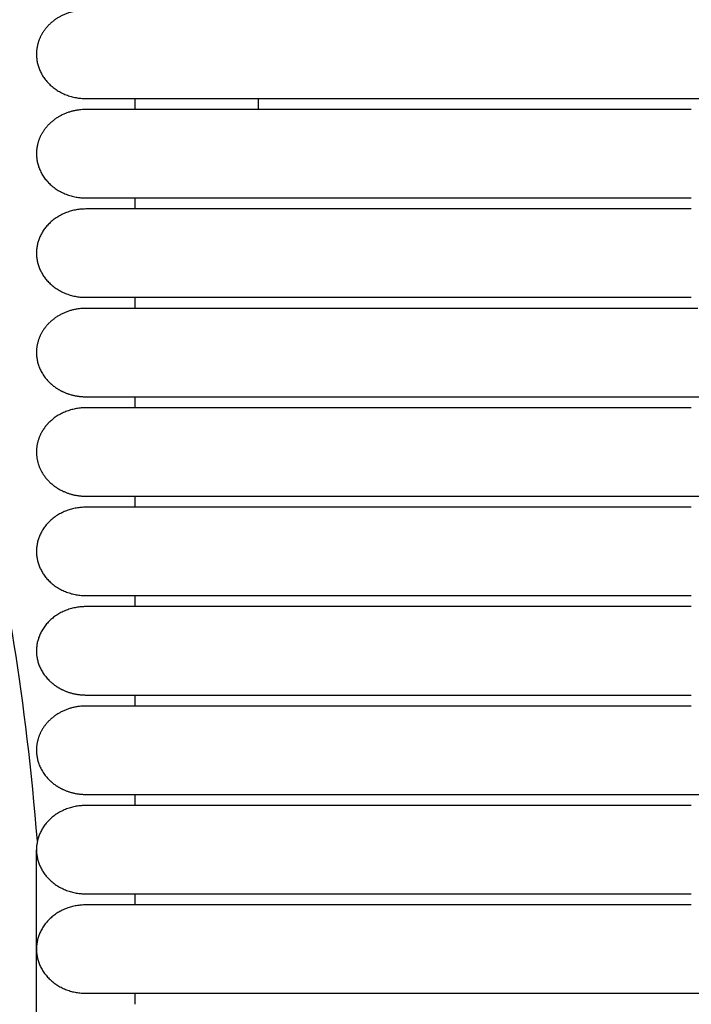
# Model space of a CAD drawing. Header units: millimetres. Extents: x -31695 to -19845, y -5614 to 7253.
# Tile 325 of 432: x -27590 to -27559, y 5368 to 5413. Entities that reach past the tile are written whole.
import ezdxf

# ---------------------------------------------------------------- set-up
doc = ezdxf.new("R2010")
doc.units = ezdxf.units.MM
doc.layers.add('2d', color=7, linetype='Continuous', true_color=0x000000)

msp = doc.modelspace()

# ---------------------------------------------------------------- linework, layer by layer
at = {"layer": '2d', "linetype": 'Continuous', "lineweight": -3}
msp.add_lwpolyline([(-27589.426, 4598.27), (-27589.426, 5374.719)], dxfattribs=at)
for points, weights in [([(-27587.16, 5413.288), (-27588.549, 5413.288), (-27589.179, 5412.18)], [1, 0.797556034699, 0.874965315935]), ([(-27579.226, 5408.721), (-27579.226, 5409.009), (-27579.226, 5409.229)], [0.868336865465, 0.850019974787, 0.854397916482]), ([(-27587.16, 5408.721), (-27588.549, 5408.721), (-27589.179, 5407.612)], [1, 0.797556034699, 0.874965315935]), ([(-27587.16, 5399.586), (-27588.549, 5399.586), (-27589.179, 5398.478)], [1, 0.797556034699, 0.874965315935]), ([(-27588.189, 5395.748), (-27587.704, 5395.526), (-27587.16, 5395.526)], [0.874965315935, 0.909550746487, 1]), ([(-27588.189, 5391.18), (-27587.704, 5390.959), (-27587.16, 5390.959)], [0.874965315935, 0.909550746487, 1]), ([(-27588.189, 5382.045), (-27587.704, 5381.824), (-27587.16, 5381.824)], [0.874965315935, 0.909550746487, 1]), ([(-27587.16, 5381.317), (-27588.549, 5381.317), (-27589.179, 5380.208)], [1, 0.797556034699, 0.874965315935]), ([(-27588.189, 5377.478), (-27587.704, 5377.257), (-27587.16, 5377.257)], [0.874965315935, 0.909550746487, 1])]:
    msp.add_rational_spline(points, weights, degree=2, dxfattribs=at)
for points, weights, knots in [([(-27589.179, 5412.18), (-27589.426, 5411.746), (-27589.426, 5411.258), (-27589.426, 5410.417), (-27588.762, 5409.823), (-27588.099, 5409.228), (-27587.16, 5409.228)], [0.874965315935, 0.909550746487, 1, 0.853553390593, 0.853553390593, 0.853553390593, 1], [2.290392, 2.290392, 2.290392, 3.313708, 3.313708, 4.970563, 4.970563, 6.627417, 6.627417, 6.627417]), ([(-27587.16, 5409.228), (-27587.16, 5409.228), (-27584.836, 5409.228), (-27582.512, 5409.228), (-27579.226, 5409.228)], [1, 0.853553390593, 0.853553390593, 0.853553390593, 1], [0, 0, 0, 5.79899, 5.79899, 11.59798, 11.59798, 11.59798]), ([(-27579.226, 5408.721), (-27582.512, 5408.721), (-27584.836, 5408.721), (-27587.16, 5408.721), (-27587.16, 5408.721)], [1, 0.853553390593, 0.853553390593, 0.853553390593, 1], [0, 0, 0, 5.79899, 5.79899, 11.59798, 11.59798, 11.59798]), ([(-27589.179, 5407.612), (-27589.426, 5407.178), (-27589.426, 5406.691), (-27589.426, 5405.85), (-27588.762, 5405.256), (-27588.099, 5404.661), (-27587.16, 5404.661)], [0.874965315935, 0.909550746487, 1, 0.853553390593, 0.853553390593, 0.853553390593, 1], [2.290392, 2.290392, 2.290392, 3.313708, 3.313708, 4.970563, 4.970563, 6.627417, 6.627417, 6.627417]), ([(-27587.16, 5404.661), (-27587.16, 5404.661), (-27584.836, 5404.661), (-27582.512, 5404.661), (-27579.226, 5404.661)], [1, 0.853553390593, 0.853553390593, 0.853553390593, 1], [0, 0, 0, 5.79899, 5.79899, 11.59798, 11.59798, 11.59798]), ([(-27587.16, 5404.153), (-27589.426, 5404.153), (-27589.426, 5402.124), (-27589.426, 5400.094), (-27587.16, 5400.094)], [1, 0.707106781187, 1, 0.707106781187, 1], [6.283185, 6.283185, 6.283185, 9.424778, 9.424778, 12.566371, 12.566371, 12.566371]), ([(-27579.226, 5404.153), (-27582.512, 5404.153), (-27584.836, 5404.153), (-27587.16, 5404.153), (-27587.16, 5404.153)], [1, 0.853553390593, 0.853553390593, 0.853553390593, 1], [0, 0, 0, 5.79899, 5.79899, 11.59798, 11.59798, 11.59798]), ([(-27587.16, 5400.094), (-27587.16, 5400.094), (-27584.836, 5400.094), (-27582.512, 5400.094), (-27579.226, 5400.094)], [1, 0.853553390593, 0.853553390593, 0.853553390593, 1], [0, 0, 0, 5.79899, 5.79899, 11.59798, 11.59798, 11.59798]), ([(-27579.226, 5399.586), (-27582.512, 5399.586), (-27584.836, 5399.586), (-27587.16, 5399.586), (-27587.16, 5399.586)], [1, 0.853553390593, 0.853553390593, 0.853553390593, 1], [0, 0, 0, 5.79899, 5.79899, 11.59798, 11.59798, 11.59798]), ([(-27589.179, 5398.478), (-27589.426, 5398.044), (-27589.426, 5397.556), (-27589.426, 5396.715), (-27588.762, 5396.121), (-27588.509, 5395.893), (-27588.189, 5395.748)], [0.874965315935, 0.909550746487, 1, 0.853553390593, 0.853553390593, 0.853553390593, 0.874965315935], [2.290392, 2.290392, 2.290392, 3.313708, 3.313708, 4.970563, 4.970563, 5.604101, 5.604101, 5.604101]), ([(-27587.16, 5395.526), (-27587.16, 5395.526), (-27584.836, 5395.526), (-27582.512, 5395.526), (-27579.226, 5395.526)], [1, 0.853553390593, 0.853553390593, 0.853553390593, 1], [0, 0, 0, 5.79899, 5.79899, 11.59798, 11.59798, 11.59798]), ([(-27587.16, 5395.019), (-27588.099, 5395.019), (-27588.762, 5394.424), (-27589.016, 5394.197), (-27589.179, 5393.91)], [1, 0.853553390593, 0.853553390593, 0.853553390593, 0.874965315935], [0, 0, 0, 1.656854, 1.656854, 2.290392, 2.290392, 2.290392]), ([(-27579.226, 5395.019), (-27582.512, 5395.019), (-27584.836, 5395.019), (-27587.16, 5395.019), (-27587.16, 5395.019)], [1, 0.853553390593, 0.853553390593, 0.853553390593, 1], [0, 0, 0, 5.79899, 5.79899, 11.59798, 11.59798, 11.59798]), ([(-27589.179, 5393.91), (-27589.426, 5393.476), (-27589.426, 5392.989), (-27589.426, 5391.745), (-27588.189, 5391.18)], [0.874965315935, 0.909550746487, 1, 0.797556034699, 0.874965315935], [14.737798, 14.737798, 14.737798, 15.707963, 15.707963, 17.879391, 17.879391, 17.879391]), ([(-27587.16, 5390.959), (-27587.16, 5390.959), (-27584.836, 5390.959), (-27582.512, 5390.959), (-27579.226, 5390.959)], [1, 0.853553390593, 0.853553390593, 0.853553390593, 1], [0, 0, 0, 5.79899, 5.79899, 11.59798, 11.59798, 11.59798]), ([(-27587.16, 5390.451), (-27589.426, 5390.451), (-27589.426, 5388.421), (-27589.426, 5386.392), (-27587.16, 5386.392)], [1, 0.707106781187, 1, 0.707106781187, 1], [6.283185, 6.283185, 6.283185, 9.424778, 9.424778, 12.566371, 12.566371, 12.566371]), ([(-27579.226, 5390.451), (-27582.512, 5390.451), (-27584.836, 5390.451), (-27587.16, 5390.451), (-27587.16, 5390.451)], [1, 0.853553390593, 0.853553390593, 0.853553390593, 1], [0, 0, 0, 5.79899, 5.79899, 11.59798, 11.59798, 11.59798]), ([(-27587.16, 5386.392), (-27587.16, 5386.392), (-27584.836, 5386.392), (-27582.512, 5386.392), (-27579.226, 5386.392)], [1, 0.853553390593, 0.853553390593, 0.853553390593, 1], [0, 0, 0, 5.79899, 5.79899, 11.59798, 11.59798, 11.59798]), ([(-27587.16, 5385.884), (-27588.099, 5385.884), (-27588.762, 5385.29), (-27589.426, 5384.695), (-27589.426, 5383.854), (-27589.426, 5383.013), (-27588.762, 5382.419), (-27588.509, 5382.191), (-27588.189, 5382.045)], [1, 0.853553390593, 0.853553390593, 0.853553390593, 1, 0.853553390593, 0.853553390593, 0.853553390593, 0.874965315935], [0, 0, 0, 1.656854, 1.656854, 3.313708, 3.313708, 4.970563, 4.970563, 5.604101, 5.604101, 5.604101]), ([(-27579.226, 5385.884), (-27582.512, 5385.884), (-27584.836, 5385.884), (-27587.16, 5385.884), (-27587.16, 5385.884)], [1, 0.853553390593, 0.853553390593, 0.853553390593, 1], [0, 0, 0, 5.79899, 5.79899, 11.59798, 11.59798, 11.59798]), ([(-27587.16, 5381.824), (-27587.16, 5381.824), (-27584.836, 5381.824), (-27582.512, 5381.824), (-27579.226, 5381.824)], [1, 0.853553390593, 0.853553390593, 0.853553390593, 1], [0, 0, 0, 5.79899, 5.79899, 11.59798, 11.59798, 11.59798]), ([(-27579.226, 5381.317), (-27582.512, 5381.317), (-27584.836, 5381.317), (-27587.16, 5381.317), (-27587.16, 5381.317)], [1, 0.853553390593, 0.853553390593, 0.853553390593, 1], [0, 0, 0, 5.79899, 5.79899, 11.59798, 11.59798, 11.59798]), ([(-27589.179, 5380.208), (-27589.426, 5379.774), (-27589.426, 5379.287), (-27589.426, 5378.446), (-27588.762, 5377.851), (-27588.509, 5377.624), (-27588.189, 5377.478)], [0.874965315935, 0.909550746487, 1, 0.853553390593, 0.853553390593, 0.853553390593, 0.874965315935], [2.290392, 2.290392, 2.290392, 3.313708, 3.313708, 4.970563, 4.970563, 5.604101, 5.604101, 5.604101]), ([(-27587.16, 5377.257), (-27587.16, 5377.257), (-27584.836, 5377.257), (-27582.512, 5377.257), (-27579.226, 5377.257)], [1, 0.853553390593, 0.853553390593, 0.853553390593, 1], [0, 0, 0, 5.79899, 5.79899, 11.59798, 11.59798, 11.59798]), ([(-27587.16, 5376.749), (-27589.426, 5376.749), (-27589.426, 5374.719), (-27589.426, 5372.69), (-27587.16, 5372.69)], [1, 0.707106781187, 1, 0.707106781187, 1], [6.283185, 6.283185, 6.283185, 9.424778, 9.424778, 12.566371, 12.566371, 12.566371]), ([(-27579.226, 5376.749), (-27582.512, 5376.749), (-27584.836, 5376.749), (-27587.16, 5376.749), (-27587.16, 5376.749)], [1, 0.853553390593, 0.853553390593, 0.853553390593, 1], [0, 0, 0, 5.79899, 5.79899, 11.59798, 11.59798, 11.59798]), ([(-27587.16, 5372.69), (-27587.16, 5372.69), (-27584.836, 5372.69), (-27582.512, 5372.69), (-27579.226, 5372.69)], [1, 0.853553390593, 0.853553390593, 0.853553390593, 1], [0, 0, 0, 5.79899, 5.79899, 11.59798, 11.59798, 11.59798]), ([(-27587.16, 5372.182), (-27588.099, 5372.182), (-27588.762, 5371.587), (-27589.426, 5370.993), (-27589.426, 5370.152), (-27589.426, 5369.311), (-27588.762, 5368.717), (-27588.099, 5368.122), (-27587.16, 5368.122)], [1, 0.853553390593, 0.853553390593, 0.853553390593, 1, 0.853553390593, 0.853553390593, 0.853553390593, 1], [0, 0, 0, 1.656854, 1.656854, 3.313708, 3.313708, 4.970563, 4.970563, 6.627417, 6.627417, 6.627417]), ([(-27579.226, 5372.182), (-27582.512, 5372.182), (-27584.836, 5372.182), (-27587.16, 5372.182), (-27587.16, 5372.182)], [1, 0.853553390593, 0.853553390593, 0.853553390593, 1], [0, 0, 0, 5.79899, 5.79899, 11.59798, 11.59798, 11.59798]), ([(-27587.16, 5368.122), (-27587.16, 5368.122), (-27584.836, 5368.122), (-27582.512, 5368.122), (-27579.226, 5368.122)], [1, 0.853553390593, 0.853553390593, 0.853553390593, 1], [0, 0, 0, 5.79899, 5.79899, 11.59798, 11.59798, 11.59798])]:
    msp.add_rational_spline(points, weights, degree=2, knots=knots, dxfattribs=at)
for points, degree in [([(-27584.893, 5408.721), (-27584.893, 5408.975), (-27584.893, 5409.228)], 2), ([(-27579.226, 5409.228), (-27569.288, 5409.228), (-27559.349, 5409.228)], 2), ([(-27559.349, 5408.721), (-27569.288, 5408.721), (-27579.226, 5408.721)], 2), ([(-27584.893, 5404.153), (-27584.893, 5404.407), (-27584.893, 5404.661)], 2), ([(-27579.226, 5404.661), (-27569.288, 5404.661), (-27559.349, 5404.661)], 2), ([(-27559.349, 5404.153), (-27569.288, 5404.153), (-27579.226, 5404.153)], 2), ([(-27584.893, 5399.586), (-27584.893, 5399.84), (-27584.893, 5400.094)], 2), ([(-27579.226, 5400.094), (-27569.288, 5400.094), (-27559.349, 5400.094)], 2), ([(-27559.349, 5399.586), (-27569.288, 5399.586), (-27579.226, 5399.586)], 2), ([(-27559.043, 5399.586), (-27559.145, 5399.586), (-27559.247, 5399.586), (-27559.349, 5399.586)], 3), ([(-27584.893, 5395.019), (-27584.893, 5395.273), (-27584.893, 5395.526)], 2), ([(-27579.226, 5395.526), (-27569.288, 5395.526), (-27559.349, 5395.526)], 2), ([(-27559.349, 5395.019), (-27569.288, 5395.019), (-27579.226, 5395.019)], 2), ([(-27589.38, 5375.123), (-27589.927, 5381.59), (-27590.77, 5387.122), (-27592.072, 5391.783)], 3), ([(-27584.893, 5390.451), (-27584.893, 5390.705), (-27584.893, 5390.959)], 2), ([(-27579.226, 5390.959), (-27569.288, 5390.959), (-27559.349, 5390.959)], 2), ([(-27559.349, 5390.451), (-27569.288, 5390.451), (-27579.226, 5390.451)], 2), ([(-27584.893, 5385.884), (-27584.893, 5386.138), (-27584.893, 5386.392)], 2), ([(-27579.226, 5386.392), (-27569.288, 5386.392), (-27559.349, 5386.392)], 2), ([(-27559.349, 5385.884), (-27569.288, 5385.884), (-27579.226, 5385.884)], 2), ([(-27584.893, 5381.317), (-27584.893, 5381.57), (-27584.893, 5381.824)], 2), ([(-27579.226, 5381.824), (-27569.288, 5381.824), (-27559.349, 5381.824)], 2), ([(-27559.349, 5381.317), (-27569.288, 5381.317), (-27579.226, 5381.317)], 2), ([(-27584.893, 5376.749), (-27584.893, 5377.003), (-27584.893, 5377.257)], 2), ([(-27579.226, 5377.257), (-27569.288, 5377.257), (-27559.349, 5377.257)], 2), ([(-27559.349, 5376.749), (-27569.288, 5376.749), (-27579.226, 5376.749)], 2), ([(-27584.893, 5372.182), (-27584.893, 5372.436), (-27584.893, 5372.69)], 2), ([(-27579.226, 5372.69), (-27569.288, 5372.69), (-27559.349, 5372.69)], 2), ([(-27559.349, 5372.182), (-27569.288, 5372.182), (-27579.226, 5372.182)], 2), ([(-27584.893, 5367.615), (-27584.893, 5367.868), (-27584.893, 5368.122)], 2), ([(-27579.226, 5368.122), (-27569.288, 5368.122), (-27559.349, 5368.122)], 2)]:
    msp.add_open_spline(points, degree=degree, dxfattribs=at)
for points, knots in [([(-27559.349, 5409.228), (-27559.121, 5409.228), (-27558.893, 5409.228), (-27558.664, 5409.228), (-27558.436, 5409.228), (-27558.208, 5409.228), (-27557.981, 5409.228), (-27557.753, 5409.228), (-27557.525, 5409.228), (-27557.299, 5409.228), (-27557.072, 5409.228), (-27556.846, 5409.228), (-27556.621, 5409.228), (-27556.396, 5409.228), (-27556.172, 5409.228), (-27555.95, 5409.228), (-27555.727, 5409.228), (-27555.506, 5409.228), (-27555.286, 5409.228), (-27555.066, 5409.228), (-27554.848, 5409.228), (-27554.632, 5409.228), (-27554.416, 5409.228), (-27554.201, 5409.228), (-27553.989, 5409.228), (-27553.776, 5409.228), (-27553.567, 5409.228), (-27553.361, 5409.228), (-27553.156, 5409.228), (-27552.954, 5409.228), (-27552.755, 5409.228), (-27552.556, 5409.228), (-27552.361, 5409.228), (-27552.17, 5409.228), (-27551.979, 5409.228), (-27551.792, 5409.228), (-27551.608, 5409.228), (-27551.425, 5409.228), (-27551.245, 5409.228), (-27551.07, 5409.228), (-27550.894, 5409.228), (-27550.723, 5409.228), (-27550.556, 5409.228), (-27550.389, 5409.228), (-27550.226, 5409.228), (-27550.067, 5409.228), (-27549.988, 5409.228), (-27549.91, 5409.228), (-27549.833, 5409.228), (-27549.756, 5409.228), (-27549.68, 5409.228), (-27549.552, 5409.228), (-27549.535, 5409.228), (-27549.517, 5409.228), (-27549.395, 5409.228), (-27549.326, 5409.228), (-27549.257, 5409.228), (-27549.189, 5409.228), (-27549.155, 5409.228), (-27549.121, 5409.228), (-27548.987, 5409.228), (-27548.954, 5409.228), (-27548.92, 5409.228), (-27548.789, 5409.228), (-27548.756, 5409.228), (-27548.724, 5409.228), (-27548.595, 5409.228), (-27548.563, 5409.228), (-27548.531, 5409.228), (-27548.406, 5409.228), (-27548.281, 5409.228), (-27548.159, 5409.228), (-27547.953, 5409.228), (-27547.924, 5409.228), (-27547.896, 5409.228), (-27547.782, 5409.228), (-27547.768, 5409.228), (-27547.754, 5409.228), (-27547.656, 5409.228), (-27547.643, 5409.228), (-27547.629, 5409.228), (-27547.534, 5409.228), (-27547.481, 5409.228), (-27547.428, 5409.228), (-27547.377, 5409.228), (-27547.325, 5409.228), (-27547.275, 5409.228), (-27546.811, 5409.228)], [0, 0, 0, 0, 0.643928, 0.643928, 0.643928, 1.289128, 1.289128, 1.289128, 1.935518, 1.935518, 1.935518, 2.582963, 2.582963, 2.582963, 3.231361, 3.231361, 3.231361, 3.880623, 3.880623, 3.880623, 4.530658, 4.530658, 4.530658, 5.181453, 5.181453, 5.181453, 5.831305, 5.831305, 5.831305, 6.475141, 6.475141, 6.475141, 7.113315, 7.113315, 7.113315, 7.745862, 7.745862, 7.745862, 8.372719, 8.372719, 8.372719, 8.99377, 8.99377, 8.99377, 9.608761, 9.608761, 9.608761, 9.913903, 9.913903, 9.913903, 10.288798, 10.288798, 10.288798, 10.503687, 10.503687, 10.503687, 10.791934, 10.791934, 10.791934, 11.082119, 11.082119, 11.082119, 11.374186, 11.374186, 11.374186, 11.66809, 11.66809, 11.66809, 11.963787, 11.963787, 11.963787, 12.710624, 12.710624, 12.710624, 13.012326, 13.012326, 13.012326, 13.239697, 13.239697, 13.239697, 13.467996, 13.467996, 13.467996, 13.773828, 13.773828, 13.773828, 14.081303, 14.081303, 14.081303, 14.081303]), ([(-27559.349, 5395.526), (-27559.123, 5395.526), (-27558.89, 5395.526), (-27558.664, 5395.526), (-27558.436, 5395.526), (-27558.208, 5395.526), (-27557.98, 5395.526), (-27557.752, 5395.526), (-27557.525, 5395.526), (-27557.298, 5395.526), (-27557.071, 5395.526), (-27556.845, 5395.526), (-27556.62, 5395.526), (-27556.395, 5395.526), (-27556.171, 5395.526), (-27555.948, 5395.526), (-27555.726, 5395.526), (-27555.504, 5395.526), (-27555.284, 5395.526), (-27555.064, 5395.526), (-27554.846, 5395.526), (-27554.63, 5395.526), (-27554.414, 5395.526), (-27554.199, 5395.526), (-27553.987, 5395.526), (-27553.775, 5395.526), (-27553.566, 5395.526), (-27553.359, 5395.526), (-27553.153, 5395.526), (-27552.951, 5395.526), (-27552.752, 5395.526), (-27552.554, 5395.526), (-27552.358, 5395.526), (-27552.167, 5395.526), (-27551.977, 5395.526), (-27551.789, 5395.526), (-27551.605, 5395.526), (-27551.421, 5395.526), (-27551.242, 5395.526), (-27551.066, 5395.526), (-27550.891, 5395.526), (-27550.719, 5395.526), (-27550.552, 5395.526), (-27550.469, 5395.526), (-27550.386, 5395.526), (-27550.305, 5395.526), (-27550.223, 5395.526), (-27550.143, 5395.526), (-27550.063, 5395.526), (-27549.906, 5395.526), (-27549.751, 5395.526), (-27549.496, 5395.526), (-27549.461, 5395.526), (-27549.426, 5395.526), (-27549.288, 5395.526), (-27549.253, 5395.526), (-27549.219, 5395.526), (-27549.109, 5395.526), (-27549.1, 5395.526), (-27549.092, 5395.526), (-27548.983, 5395.526), (-27548.916, 5395.526), (-27548.85, 5395.526), (-27548.784, 5395.526), (-27548.719, 5395.526), (-27548.654, 5395.526), (-27548.543, 5395.526), (-27548.527, 5395.526), (-27548.511, 5395.526), (-27548.401, 5395.526), (-27548.339, 5395.526), (-27548.277, 5395.526), (-27548.216, 5395.526), (-27548.156, 5395.526), (-27548.096, 5395.526), (-27547.949, 5395.526), (-27547.92, 5395.526), (-27547.891, 5395.526), (-27547.777, 5395.526), (-27547.763, 5395.526), (-27547.749, 5395.526), (-27547.652, 5395.526), (-27547.645, 5395.526), (-27547.638, 5395.526), (-27547.53, 5395.526), (-27547.476, 5395.526), (-27547.423, 5395.526), (-27547.372, 5395.526), (-27547.32, 5395.526), (-27547.27, 5395.526), (-27546.808, 5395.526)], [0, 0, 0, 0, 0.643982, 0.643982, 0.643982, 1.289239, 1.289239, 1.289239, 1.935675, 1.935675, 1.935675, 2.583174, 2.583174, 2.583174, 3.231625, 3.231625, 3.231625, 3.880936, 3.880936, 3.880936, 4.531032, 4.531032, 4.531032, 5.18189, 5.18189, 5.18189, 5.831805, 5.831805, 5.831805, 6.475705, 6.475705, 6.475705, 7.113928, 7.113928, 7.113928, 7.746533, 7.746533, 7.746533, 8.373448, 8.373448, 8.373448, 8.994549, 8.994549, 8.994549, 9.302829, 9.302829, 9.302829, 9.609569, 9.609569, 9.609569, 10.361203, 10.361203, 10.361203, 10.648483, 10.648483, 10.648483, 10.901462, 10.901462, 10.901462, 11.083061, 11.083061, 11.083061, 11.375145, 11.375145, 11.375145, 11.742825, 11.742825, 11.742825, 11.964774, 11.964774, 11.964774, 12.26224, 12.26224, 12.26224, 12.711655, 12.711655, 12.711655, 13.013372, 13.013372, 13.013372, 13.240752, 13.240752, 13.240752, 13.469063, 13.469063, 13.469063, 13.774913, 13.774913, 13.774913, 14.082408, 14.082408, 14.082408, 14.082408]), ([(-27559.349, 5390.959), (-27559.123, 5390.959), (-27558.89, 5390.959), (-27558.664, 5390.959), (-27558.436, 5390.959), (-27558.208, 5390.959), (-27557.98, 5390.959), (-27557.752, 5390.959), (-27557.525, 5390.959), (-27557.298, 5390.959), (-27557.071, 5390.959), (-27556.845, 5390.959), (-27556.62, 5390.959), (-27556.395, 5390.959), (-27556.171, 5390.959), (-27555.948, 5390.959), (-27555.726, 5390.959), (-27555.504, 5390.959), (-27555.284, 5390.959), (-27555.064, 5390.959), (-27554.846, 5390.959), (-27554.63, 5390.959), (-27554.414, 5390.959), (-27554.199, 5390.959), (-27553.987, 5390.959), (-27553.775, 5390.959), (-27553.566, 5390.959), (-27553.359, 5390.959), (-27553.153, 5390.959), (-27552.951, 5390.959), (-27552.752, 5390.959), (-27552.554, 5390.959), (-27552.358, 5390.959), (-27552.167, 5390.959), (-27551.977, 5390.959), (-27551.789, 5390.959), (-27551.605, 5390.959), (-27551.421, 5390.959), (-27551.242, 5390.959), (-27551.066, 5390.959), (-27550.891, 5390.959), (-27550.719, 5390.959), (-27550.552, 5390.959), (-27550.469, 5390.959), (-27550.386, 5390.959), (-27550.305, 5390.959), (-27550.223, 5390.959), (-27550.143, 5390.959), (-27550.063, 5390.959), (-27549.906, 5390.959), (-27549.751, 5390.959), (-27549.496, 5390.959), (-27549.461, 5390.959), (-27549.426, 5390.959), (-27549.288, 5390.959), (-27549.253, 5390.959), (-27549.219, 5390.959), (-27549.109, 5390.959), (-27549.1, 5390.959), (-27549.092, 5390.959), (-27548.983, 5390.959), (-27548.916, 5390.959), (-27548.85, 5390.959), (-27548.784, 5390.959), (-27548.719, 5390.959), (-27548.654, 5390.959), (-27548.543, 5390.959), (-27548.527, 5390.959), (-27548.511, 5390.959), (-27548.401, 5390.959), (-27548.339, 5390.959), (-27548.277, 5390.959), (-27548.216, 5390.959), (-27548.156, 5390.959), (-27548.096, 5390.959), (-27547.949, 5390.959), (-27547.92, 5390.959), (-27547.891, 5390.959), (-27547.777, 5390.959), (-27547.763, 5390.959), (-27547.749, 5390.959), (-27547.652, 5390.959), (-27547.645, 5390.959), (-27547.638, 5390.959), (-27547.53, 5390.959), (-27547.476, 5390.959), (-27547.423, 5390.959), (-27547.372, 5390.959), (-27547.32, 5390.959), (-27547.27, 5390.959), (-27546.808, 5390.959)], [0, 0, 0, 0, 0.643982, 0.643982, 0.643982, 1.289239, 1.289239, 1.289239, 1.935675, 1.935675, 1.935675, 2.583174, 2.583174, 2.583174, 3.231626, 3.231626, 3.231626, 3.880937, 3.880937, 3.880937, 4.531033, 4.531033, 4.531033, 5.181891, 5.181891, 5.181891, 5.831806, 5.831806, 5.831806, 6.475706, 6.475706, 6.475706, 7.113929, 7.113929, 7.113929, 7.746534, 7.746534, 7.746534, 8.37345, 8.37345, 8.37345, 8.99455, 8.99455, 8.99455, 9.30283, 9.30283, 9.30283, 9.609571, 9.609571, 9.609571, 10.361205, 10.361205, 10.361205, 10.648484, 10.648484, 10.648484, 10.901464, 10.901464, 10.901464, 11.083063, 11.083063, 11.083063, 11.375146, 11.375146, 11.375146, 11.742827, 11.742827, 11.742827, 11.964776, 11.964776, 11.964776, 12.262241, 12.262241, 12.262241, 12.711657, 12.711657, 12.711657, 13.013374, 13.013374, 13.013374, 13.240754, 13.240754, 13.240754, 13.469064, 13.469064, 13.469064, 13.774915, 13.774915, 13.774915, 14.08241, 14.08241, 14.08241, 14.08241]), ([(-27559.349, 5377.257), (-27559.123, 5377.257), (-27558.89, 5377.257), (-27558.664, 5377.257), (-27558.436, 5377.257), (-27558.208, 5377.257), (-27557.98, 5377.257), (-27557.752, 5377.257), (-27557.525, 5377.257), (-27557.298, 5377.257), (-27557.071, 5377.257), (-27556.845, 5377.257), (-27556.62, 5377.257), (-27556.395, 5377.257), (-27556.171, 5377.257), (-27555.948, 5377.257), (-27555.726, 5377.257), (-27555.504, 5377.257), (-27555.284, 5377.257), (-27555.064, 5377.257), (-27554.846, 5377.257), (-27554.63, 5377.257), (-27554.414, 5377.257), (-27554.199, 5377.257), (-27553.987, 5377.257), (-27553.774, 5377.257), (-27553.565, 5377.257), (-27553.359, 5377.257), (-27553.153, 5377.257), (-27552.951, 5377.257), (-27552.752, 5377.257), (-27552.554, 5377.257), (-27552.358, 5377.257), (-27552.167, 5377.257), (-27551.976, 5377.257), (-27551.789, 5377.257), (-27551.605, 5377.257), (-27551.421, 5377.257), (-27551.242, 5377.257), (-27551.066, 5377.257), (-27550.891, 5377.257), (-27550.719, 5377.257), (-27550.552, 5377.257), (-27550.385, 5377.257), (-27550.222, 5377.257), (-27550.063, 5377.257), (-27549.984, 5377.257), (-27549.906, 5377.257), (-27549.829, 5377.257), (-27549.752, 5377.257), (-27549.676, 5377.257), (-27549.496, 5377.257), (-27549.461, 5377.257), (-27549.426, 5377.257), (-27549.288, 5377.257), (-27549.253, 5377.257), (-27549.219, 5377.257), (-27549.134, 5377.257), (-27549.117, 5377.257), (-27549.1, 5377.257), (-27548.983, 5377.257), (-27548.949, 5377.257), (-27548.916, 5377.257), (-27548.784, 5377.257), (-27548.719, 5377.257), (-27548.654, 5377.257), (-27548.543, 5377.257), (-27548.527, 5377.257), (-27548.511, 5377.257), (-27548.401, 5377.257), (-27548.339, 5377.257), (-27548.277, 5377.257), (-27548.216, 5377.257), (-27548.156, 5377.257), (-27548.096, 5377.257), (-27547.949, 5377.257), (-27547.92, 5377.257), (-27547.891, 5377.257), (-27547.777, 5377.257), (-27547.763, 5377.257), (-27547.749, 5377.257), (-27547.652, 5377.257), (-27547.645, 5377.257), (-27547.638, 5377.257), (-27547.53, 5377.257), (-27547.476, 5377.257), (-27547.423, 5377.257), (-27547.372, 5377.257), (-27547.32, 5377.257), (-27547.27, 5377.257), (-27546.808, 5377.257)], [0, 0, 0, 0, 0.643982, 0.643982, 0.643982, 1.289239, 1.289239, 1.289239, 1.935675, 1.935675, 1.935675, 2.583174, 2.583174, 2.583174, 3.231626, 3.231626, 3.231626, 3.880936, 3.880936, 3.880936, 4.531033, 4.531033, 4.531033, 5.181891, 5.181891, 5.181891, 5.831806, 5.831806, 5.831806, 6.475706, 6.475706, 6.475706, 7.113929, 7.113929, 7.113929, 7.746534, 7.746534, 7.746534, 8.373449, 8.373449, 8.373449, 8.994549, 8.994549, 8.994549, 9.609605, 9.609605, 9.609605, 9.914768, 9.914768, 9.914768, 10.361203, 10.361203, 10.361203, 10.648483, 10.648483, 10.648483, 10.865232, 10.865232, 10.865232, 11.083062, 11.083062, 11.083062, 11.375144, 11.375144, 11.375144, 11.742824, 11.742824, 11.742824, 11.964773, 11.964773, 11.964773, 12.262238, 12.262238, 12.262238, 12.711653, 12.711653, 12.711653, 13.01337, 13.01337, 13.01337, 13.240751, 13.240751, 13.240751, 13.469061, 13.469061, 13.469061, 13.774912, 13.774912, 13.774912, 14.082406, 14.082406, 14.082406, 14.082406]), ([(-27559.349, 5368.122), (-27559.123, 5368.122), (-27558.89, 5368.122), (-27558.664, 5368.122), (-27558.436, 5368.122), (-27558.208, 5368.122), (-27557.98, 5368.122), (-27557.752, 5368.122), (-27557.525, 5368.122), (-27557.298, 5368.122), (-27557.071, 5368.122), (-27556.845, 5368.122), (-27556.62, 5368.122), (-27556.395, 5368.122), (-27556.171, 5368.122), (-27555.948, 5368.122), (-27555.726, 5368.122), (-27555.504, 5368.122), (-27555.284, 5368.122), (-27555.064, 5368.122), (-27554.846, 5368.122), (-27554.63, 5368.122), (-27554.414, 5368.122), (-27554.199, 5368.122), (-27553.987, 5368.122), (-27553.774, 5368.122), (-27553.565, 5368.122), (-27553.359, 5368.122), (-27553.153, 5368.122), (-27552.951, 5368.122), (-27552.752, 5368.122), (-27552.554, 5368.122), (-27552.358, 5368.122), (-27552.167, 5368.122), (-27551.976, 5368.122), (-27551.789, 5368.122), (-27551.605, 5368.122), (-27551.421, 5368.122), (-27551.242, 5368.122), (-27551.066, 5368.122), (-27550.891, 5368.122), (-27550.719, 5368.122), (-27550.552, 5368.122), (-27550.385, 5368.122), (-27550.222, 5368.122), (-27550.063, 5368.122), (-27549.984, 5368.122), (-27549.906, 5368.122), (-27549.829, 5368.122), (-27549.752, 5368.122), (-27549.676, 5368.122), (-27549.496, 5368.122), (-27549.461, 5368.122), (-27549.426, 5368.122), (-27549.288, 5368.122), (-27549.253, 5368.122), (-27549.219, 5368.122), (-27549.134, 5368.122), (-27549.117, 5368.122), (-27549.1, 5368.122), (-27548.983, 5368.122), (-27548.949, 5368.122), (-27548.916, 5368.122), (-27548.784, 5368.122), (-27548.719, 5368.122), (-27548.654, 5368.122), (-27548.543, 5368.122), (-27548.527, 5368.122), (-27548.511, 5368.122), (-27548.401, 5368.122), (-27548.339, 5368.122), (-27548.277, 5368.122), (-27548.216, 5368.122), (-27548.156, 5368.122), (-27548.096, 5368.122), (-27547.949, 5368.122), (-27547.92, 5368.122), (-27547.891, 5368.122), (-27547.777, 5368.122), (-27547.763, 5368.122), (-27547.749, 5368.122), (-27547.652, 5368.122), (-27547.645, 5368.122), (-27547.638, 5368.122), (-27547.53, 5368.122), (-27547.476, 5368.122), (-27547.423, 5368.122), (-27547.372, 5368.122), (-27547.32, 5368.122), (-27547.27, 5368.122), (-27546.808, 5368.122)], [0, 0, 0, 0, 0.643982, 0.643982, 0.643982, 1.289239, 1.289239, 1.289239, 1.935675, 1.935675, 1.935675, 2.583174, 2.583174, 2.583174, 3.231626, 3.231626, 3.231626, 3.880936, 3.880936, 3.880936, 4.531033, 4.531033, 4.531033, 5.181891, 5.181891, 5.181891, 5.831806, 5.831806, 5.831806, 6.475705, 6.475705, 6.475705, 7.113929, 7.113929, 7.113929, 7.746534, 7.746534, 7.746534, 8.373449, 8.373449, 8.373449, 8.994549, 8.994549, 8.994549, 9.609605, 9.609605, 9.609605, 9.914768, 9.914768, 9.914768, 10.361203, 10.361203, 10.361203, 10.648483, 10.648483, 10.648483, 10.865232, 10.865232, 10.865232, 11.083061, 11.083061, 11.083061, 11.375144, 11.375144, 11.375144, 11.742824, 11.742824, 11.742824, 11.964773, 11.964773, 11.964773, 12.262238, 12.262238, 12.262238, 12.711653, 12.711653, 12.711653, 13.01337, 13.01337, 13.01337, 13.24075, 13.24075, 13.24075, 13.469061, 13.469061, 13.469061, 13.774911, 13.774911, 13.774911, 14.082406, 14.082406, 14.082406, 14.082406])]:
    msp.add_open_spline(points, degree=3, knots=knots, dxfattribs=at)

doc.saveas('drawing.dxf')
